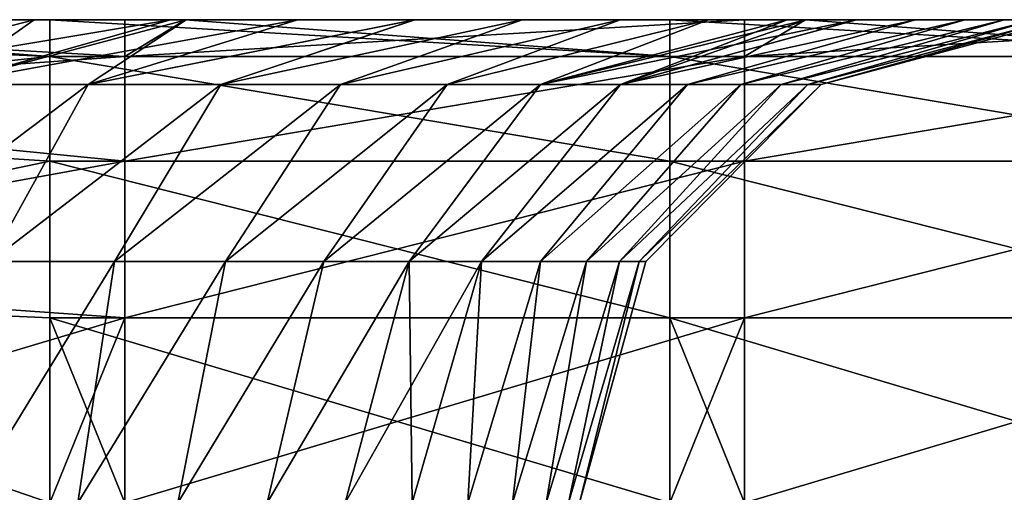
# Model space of a CAD drawing. Header units: inches. Extents: x -4.75 to 4.5, y 0 to 1.88.
# Tile 429 of 462: x 3.6037 to 3.7309, y 1.8139 to 1.875. Entities that reach past the tile are written whole.
import ezdxf

# ---------------------------------------------------------------- set-up
doc = ezdxf.new("R2010")
doc.units = ezdxf.units.IN
doc.header["$LTSCALE"] = 101.851852
doc.header["$MEASUREMENT"] = 0
for name, color, linetype in [('34', 7, 'CONTINUOUS'), ('40', 7, 'CONTINUOUS'), ('44', 7, 'CONTINUOUS'), ('86', 7, 'CONTINUOUS')]:
    doc.layers.add(name, color=color, linetype=linetype)

msp = doc.modelspace()

# ---------------------------------------------------------------- linework, layer by layer
at = {"layer": '34', "color": 13, "linetype": 'Continuous', "true_color": 0xd67263}
for points in [[(3.56655, 1.875, -1.12153), (3.60764, 1.875, -1.1875), (3.54516, 1.875, -1.1875), (3.56655, 1.875, -1.12153)], [(3.56655, 1.875, 1.12154), (3.54516, 1.875, 1.1875), (3.62516, 1.875, 1.1192), (3.56655, 1.875, 1.12154)], [(3.62516, 1.875, 1.1192), (3.54516, 1.875, 1.1875), (3.6173, 1.875, 1.1875), (3.62516, 1.875, 1.1192)], [(3.62516, 1.875, -1.1192), (3.62516, 1.875, -1.1875), (3.56655, 1.875, -1.12153), (3.62516, 1.875, -1.1192)], [(3.58669, 1.875, -1.05532), (3.62516, 1.875, -1.1192), (3.56655, 1.875, -1.12153), (3.58669, 1.875, -1.05532)], [(3.62516, 1.875, -1.1875), (3.60764, 1.875, -1.1875), (3.56655, 1.875, -1.12153), (3.62516, 1.875, -1.1875)], [(3.58669, 1.875, 1.05534), (3.56655, 1.875, 1.12154), (3.62516, 1.875, 1.1192), (3.58669, 1.875, 1.05534)], [(3.62516, 1.875, -1.05089), (3.62516, 1.875, -1.1192), (3.58669, 1.875, -1.05532), (3.62516, 1.875, -1.05089)], [(3.60559, 1.875, -0.98886), (3.62516, 1.875, -1.05089), (3.58669, 1.875, -1.05532), (3.60559, 1.875, -0.98886)], [(3.60558, 1.875, 0.98888), (3.58669, 1.875, 1.05534), (3.62516, 1.875, 1.05089), (3.60558, 1.875, 0.98888)], [(3.62516, 1.875, 1.05089), (3.58669, 1.875, 1.05534), (3.62516, 1.875, 1.1192), (3.62516, 1.875, 1.05089)], [(3.62322, 1.875, 0.92218), (3.60558, 1.875, 0.98888), (3.62516, 1.875, 0.98259), (3.62322, 1.875, 0.92218)], [(3.62516, 1.875, 0.98259), (3.60558, 1.875, 0.98888), (3.62516, 1.875, 1.05089), (3.62516, 1.875, 0.98259)], [(3.62516, 1.875, -0.98259), (3.62516, 1.875, -1.05089), (3.60559, 1.875, -0.98886), (3.62516, 1.875, -0.98259)], [(3.62323, 1.875, -0.92215), (3.62516, 1.875, -0.98259), (3.60559, 1.875, -0.98886), (3.62323, 1.875, -0.92215)], [(3.62516, 1.875, 1.1875), (3.62516, 1.875, 1.1192), (3.6173, 1.875, 1.1875), (3.62516, 1.875, 1.1875)], [(3.62522, 1.875, 0.9143), (3.62322, 1.875, 0.92218), (3.62516, 1.875, 0.98259), (3.62522, 1.875, 0.9143)], [(3.62522, 1.875, -0.91429), (3.62516, 1.875, -0.98259), (3.62323, 1.875, -0.92215), (3.62522, 1.875, -0.91429)], [(3.70524, 1.875, 1.11093), (3.70524, 1.875, 1.03437), (3.62516, 1.875, 1.05089), (3.70524, 1.875, 1.11093)], [(3.70524, 1.875, 1.11093), (3.62516, 1.875, 1.05089), (3.62516, 1.875, 1.1192), (3.70524, 1.875, 1.11093)], [(3.70524, 1.875, 1.11093), (3.62516, 1.875, 1.1192), (3.62516, 1.875, 1.1875), (3.70524, 1.875, 1.11093)], [(3.70524, 1.875, 1.11093), (3.62516, 1.875, 1.1875), (3.69738, 1.875, 1.1875), (3.70524, 1.875, 1.11093)], [(3.70524, 1.875, 1.03437), (3.70524, 1.875, 0.9578), (3.62516, 1.875, 0.98259), (3.70524, 1.875, 1.03437)], [(3.70524, 1.875, 1.03437), (3.62516, 1.875, 0.98259), (3.62516, 1.875, 1.05089), (3.70524, 1.875, 1.03437)], [(3.70524, 1.875, 0.9578), (3.62522, 1.875, 0.9143), (3.62516, 1.875, 0.98259), (3.70524, 1.875, 0.9578)], [(3.70524, 1.875, -0.9578), (3.70524, 1.875, -1.03437), (3.62516, 1.875, -0.98259), (3.70524, 1.875, -0.9578)], [(3.62522, 1.875, -0.91429), (3.70524, 1.875, -0.9578), (3.62516, 1.875, -0.98259), (3.62522, 1.875, -0.91429)], [(3.70524, 1.875, -1.03437), (3.70524, 1.875, -1.11093), (3.62516, 1.875, -1.05089), (3.70524, 1.875, -1.03437)], [(3.62516, 1.875, -0.98259), (3.70524, 1.875, -1.03437), (3.62516, 1.875, -1.05089), (3.62516, 1.875, -0.98259)], [(3.70524, 1.875, -1.11093), (3.70524, 1.875, -1.1875), (3.62516, 1.875, -1.1192), (3.70524, 1.875, -1.11093)], [(3.62516, 1.875, -1.05089), (3.70524, 1.875, -1.11093), (3.62516, 1.875, -1.1192), (3.62516, 1.875, -1.05089)], [(3.70524, 1.875, -1.1875), (3.68772, 1.875, -1.1875), (3.62516, 1.875, -1.1192), (3.70524, 1.875, -1.1875)], [(3.62516, 1.875, -1.1192), (3.68772, 1.875, -1.1875), (3.62516, 1.875, -1.1875), (3.62516, 1.875, -1.1192)], [(3.70524, 1.875, 0.9578), (3.70524, 1.875, 0.88123), (3.62522, 1.875, 0.9143), (3.70524, 1.875, 0.9578)], [(3.62522, 1.875, 0.9143), (3.70524, 1.875, 0.88123), (3.63962, 1.875, 0.85524), (3.62522, 1.875, 0.9143)], [(3.70524, 1.875, -0.88124), (3.70524, 1.875, -0.9578), (3.62522, 1.875, -0.91429), (3.70524, 1.875, -0.88124)], [(3.63963, 1.875, -0.85519), (3.70524, 1.875, -0.88124), (3.62522, 1.875, -0.91429), (3.63963, 1.875, -0.85519)], [(3.70524, 1.875, 0.88123), (3.70524, 1.875, 0.80467), (3.63962, 1.875, 0.85524), (3.70524, 1.875, 0.88123)], [(3.63962, 1.875, 0.85524), (3.70524, 1.875, 0.80467), (3.65476, 1.875, 0.78804), (3.63962, 1.875, 0.85524)], [(3.70524, 1.875, -0.80467), (3.70524, 1.875, -0.88124), (3.63963, 1.875, -0.85519), (3.70524, 1.875, -0.80467)], [(3.65477, 1.875, -0.78799), (3.70524, 1.875, -0.80467), (3.63963, 1.875, -0.85519), (3.65477, 1.875, -0.78799)], [(3.70524, 1.875, 0.80467), (3.70524, 1.875, 0.7281), (3.65476, 1.875, 0.78804), (3.70524, 1.875, 0.80467)], [(3.65476, 1.875, 0.78804), (3.70524, 1.875, 0.7281), (3.66866, 1.875, 0.7206), (3.65476, 1.875, 0.78804)], [(3.70524, 1.875, -0.7281), (3.70524, 1.875, -0.80467), (3.65477, 1.875, -0.78799), (3.70524, 1.875, -0.7281)], [(3.66867, 1.875, -0.72055), (3.70524, 1.875, -0.7281), (3.65477, 1.875, -0.78799), (3.66867, 1.875, -0.72055)], [(3.70524, 1.875, 0.7281), (3.70524, 1.875, 0.65153), (3.66866, 1.875, 0.7206), (3.70524, 1.875, 0.7281)], [(3.66866, 1.875, 0.7206), (3.70524, 1.875, 0.65153), (3.68131, 1.875, 0.65284), (3.66866, 1.875, 0.7206)], [(3.68132, 1.875, -0.65278), (3.70524, 1.875, -0.7281), (3.66867, 1.875, -0.72055), (3.68132, 1.875, -0.65278)], [(3.68131, 1.875, 0.65284), (3.70524, 1.875, 0.65153), (3.69273, 1.875, 0.58473), (3.68131, 1.875, 0.65284)], [(3.70524, 1.875, -0.65154), (3.70524, 1.875, -0.7281), (3.68132, 1.875, -0.65278), (3.70524, 1.875, -0.65154)], [(3.69274, 1.875, -0.58467), (3.70524, 1.875, -0.65154), (3.68132, 1.875, -0.65278), (3.69274, 1.875, -0.58467)], [(3.70524, 1.875, 0.65153), (3.70524, 1.875, 0.57497), (3.69273, 1.875, 0.58473), (3.70524, 1.875, 0.65153)], [(3.69273, 1.875, 0.58473), (3.70524, 1.875, 0.57497), (3.7029, 1.875, 0.51636), (3.69273, 1.875, 0.58473)], [(3.70524, 1.875, -0.57497), (3.70524, 1.875, -0.65154), (3.69274, 1.875, -0.58467), (3.70524, 1.875, -0.57497)], [(3.70291, 1.875, -0.5163), (3.70524, 1.875, -0.57497), (3.69274, 1.875, -0.58467), (3.70291, 1.875, -0.5163)], [(3.70524, 1.875, 1.1875), (3.70524, 1.875, 1.11093), (3.69738, 1.875, 1.1875), (3.70524, 1.875, 1.1875)], [(3.70524, 1.875, 0.57497), (3.70536, 1.875, 0.49842), (3.7029, 1.875, 0.51636), (3.70524, 1.875, 0.57497)], [(3.70536, 1.875, -0.49842), (3.70524, 1.875, -0.57497), (3.70291, 1.875, -0.5163), (3.70536, 1.875, -0.49842)], [(3.78532, 1.875, 1.10833), (3.78532, 1.875, 1.02917), (3.70524, 1.875, 1.03437), (3.78532, 1.875, 1.10833)], [(3.77746, 1.875, 1.1875), (3.78532, 1.875, 1.10833), (3.70524, 1.875, 1.1875), (3.77746, 1.875, 1.1875)], [(3.70524, 1.875, 1.1875), (3.78532, 1.875, 1.10833), (3.70524, 1.875, 1.11093), (3.70524, 1.875, 1.1875)], [(3.70524, 1.875, 1.11093), (3.78532, 1.875, 1.10833), (3.70524, 1.875, 1.03437), (3.70524, 1.875, 1.11093)], [(3.78532, 1.875, 1.02917), (3.78532, 1.875, 0.95), (3.70524, 1.875, 0.9578), (3.78532, 1.875, 1.02917)], [(3.70524, 1.875, 1.03437), (3.78532, 1.875, 1.02917), (3.70524, 1.875, 0.9578), (3.70524, 1.875, 1.03437)], [(3.78532, 1.875, 0.95), (3.78532, 1.875, 0.87083), (3.70524, 1.875, 0.88123), (3.78532, 1.875, 0.95)], [(3.70524, 1.875, 0.9578), (3.78532, 1.875, 0.95), (3.70524, 1.875, 0.88123), (3.70524, 1.875, 0.9578)], [(3.78532, 1.875, 0.87083), (3.78532, 1.875, 0.79167), (3.70524, 1.875, 0.80467), (3.78532, 1.875, 0.87083)], [(3.70524, 1.875, 0.88123), (3.78532, 1.875, 0.87083), (3.70524, 1.875, 0.80467), (3.70524, 1.875, 0.88123)], [(3.78532, 1.875, 0.79167), (3.78532, 1.875, 0.7125), (3.70524, 1.875, 0.7281), (3.78532, 1.875, 0.79167)], [(3.70524, 1.875, 0.80467), (3.78532, 1.875, 0.79167), (3.70524, 1.875, 0.7281), (3.70524, 1.875, 0.80467)], [(3.78532, 1.875, 0.7125), (3.78532, 1.875, 0.63333), (3.70524, 1.875, 0.65153), (3.78532, 1.875, 0.7125)], [(3.70524, 1.875, 0.7281), (3.78532, 1.875, 0.7125), (3.70524, 1.875, 0.65153), (3.70524, 1.875, 0.7281)], [(3.78532, 1.875, 0.63333), (3.78532, 1.875, 0.55417), (3.70524, 1.875, 0.57497), (3.78532, 1.875, 0.63333)], [(3.70524, 1.875, 0.65153), (3.78532, 1.875, 0.63333), (3.70524, 1.875, 0.57497), (3.70524, 1.875, 0.65153)], [(3.70524, 1.875, 0.57497), (3.78532, 1.875, 0.55417), (3.70536, 1.875, 0.49842), (3.70524, 1.875, 0.57497)], [(3.78532, 1.875, -0.55417), (3.78532, 1.875, -0.63333), (3.70524, 1.875, -0.57497), (3.78532, 1.875, -0.55417)], [(3.70536, 1.875, -0.49842), (3.78532, 1.875, -0.55417), (3.70524, 1.875, -0.57497), (3.70536, 1.875, -0.49842)], [(3.78532, 1.875, -0.63333), (3.78532, 1.875, -0.7125), (3.70524, 1.875, -0.65154), (3.78532, 1.875, -0.63333)], [(3.70524, 1.875, -0.57497), (3.78532, 1.875, -0.63333), (3.70524, 1.875, -0.65154), (3.70524, 1.875, -0.57497)], [(3.78532, 1.875, -0.7125), (3.78532, 1.875, -0.79167), (3.70524, 1.875, -0.7281), (3.78532, 1.875, -0.7125)], [(3.70524, 1.875, -0.65154), (3.78532, 1.875, -0.7125), (3.70524, 1.875, -0.7281), (3.70524, 1.875, -0.65154)], [(3.78532, 1.875, -0.79167), (3.78532, 1.875, -0.87083), (3.70524, 1.875, -0.80467), (3.78532, 1.875, -0.79167)], [(3.70524, 1.875, -0.7281), (3.78532, 1.875, -0.79167), (3.70524, 1.875, -0.80467), (3.70524, 1.875, -0.7281)], [(3.78532, 1.875, -0.87083), (3.78532, 1.875, -0.95), (3.70524, 1.875, -0.88124), (3.78532, 1.875, -0.87083)], [(3.70524, 1.875, -0.80467), (3.78532, 1.875, -0.87083), (3.70524, 1.875, -0.88124), (3.70524, 1.875, -0.80467)], [(3.78532, 1.875, -0.95), (3.78532, 1.875, -1.02917), (3.70524, 1.875, -0.9578), (3.78532, 1.875, -0.95)], [(3.70524, 1.875, -0.88124), (3.78532, 1.875, -0.95), (3.70524, 1.875, -0.9578), (3.70524, 1.875, -0.88124)], [(3.78532, 1.875, -1.02917), (3.78532, 1.875, -1.10833), (3.70524, 1.875, -1.03437), (3.78532, 1.875, -1.02917)], [(3.70524, 1.875, -0.9578), (3.78532, 1.875, -1.02917), (3.70524, 1.875, -1.03437), (3.70524, 1.875, -0.9578)], [(3.78532, 1.875, -1.10833), (3.78532, 1.875, -1.1875), (3.70524, 1.875, -1.11093), (3.78532, 1.875, -1.10833)], [(3.70524, 1.875, -1.03437), (3.78532, 1.875, -1.10833), (3.70524, 1.875, -1.11093), (3.70524, 1.875, -1.03437)], [(3.78532, 1.875, -1.1875), (3.7678, 1.875, -1.1875), (3.70524, 1.875, -1.11093), (3.78532, 1.875, -1.1875)], [(3.70524, 1.875, -1.11093), (3.7678, 1.875, -1.1875), (3.70524, 1.875, -1.1875), (3.70524, 1.875, -1.11093)], [(3.78532, 1.875, 0.55417), (3.78532, 1.875, 0.475), (3.70536, 1.875, 0.49842), (3.78532, 1.875, 0.55417)], [(3.70536, 1.875, 0.49842), (3.78532, 1.875, 0.475), (3.71182, 1.875, 0.44778), (3.70536, 1.875, 0.49842)], [(3.78532, 1.875, -0.475), (3.78532, 1.875, -0.55417), (3.70536, 1.875, -0.49842), (3.78532, 1.875, -0.475)], [(3.71183, 1.875, -0.44772), (3.78532, 1.875, -0.475), (3.70536, 1.875, -0.49842), (3.71183, 1.875, -0.44772)], [(3.78532, 1.875, 0.475), (3.78532, 1.875, 0.39583), (3.71182, 1.875, 0.44778), (3.78532, 1.875, 0.475)], [(3.71182, 1.875, 0.44778), (3.78532, 1.875, 0.39583), (3.71947, 1.875, 0.37908), (3.71182, 1.875, 0.44778)], [(3.78532, 1.875, -0.39583), (3.78532, 1.875, -0.475), (3.71183, 1.875, -0.44772), (3.78532, 1.875, -0.39583)], [(3.71948, 1.875, -0.37902), (3.78532, 1.875, -0.39583), (3.71183, 1.875, -0.44772), (3.71948, 1.875, -0.37902)], [(3.78532, 1.875, 0.39583), (3.78532, 1.875, 0.31667), (3.71947, 1.875, 0.37908), (3.78532, 1.875, 0.39583)], [(3.71947, 1.875, 0.37908), (3.78532, 1.875, 0.31667), (3.72585, 1.875, 0.31032), (3.71947, 1.875, 0.37908)], [(3.78532, 1.875, -0.31667), (3.78532, 1.875, -0.39583), (3.71948, 1.875, -0.37902), (3.78532, 1.875, -0.31667)], [(3.72586, 1.875, -0.31025), (3.78532, 1.875, -0.31667), (3.71948, 1.875, -0.37902), (3.72586, 1.875, -0.31025)], [(3.78532, 1.875, 0.31667), (3.78532, 1.875, 0.2375), (3.72585, 1.875, 0.31032), (3.78532, 1.875, 0.31667)], [(3.72585, 1.875, 0.31032), (3.78532, 1.875, 0.2375), (3.73095, 1.875, 0.24157), (3.72585, 1.875, 0.31032)], [(3.73095, 1.875, -0.2415), (3.78532, 1.875, -0.31667), (3.72586, 1.875, -0.31025), (3.73095, 1.875, -0.2415)], [(3.73095, 1.875, 0.24157), (3.78532, 1.875, 0.2375), (3.73476, 1.875, 0.17273), (3.73095, 1.875, 0.24157)]]:
    msp.add_3dface(points, dxfattribs=at)
at = {"layer": '40', "color": 13, "linetype": 'Continuous', "true_color": 0xd67263}
for points in [[(3.53722, 1.8646, 1.22203), (3.6173, 1.87024, 1.21142), (3.53736, 1.87475, 1.19309), (3.53722, 1.8646, 1.22203)], [(3.6173, 1.875, 1.1875), (3.54516, 1.875, 1.1875), (3.53736, 1.87475, 1.19309), (3.6173, 1.875, 1.1875)], [(3.6173, 1.87024, 1.21142), (3.6173, 1.875, 1.1875), (3.53736, 1.87475, 1.19309), (3.6173, 1.87024, 1.21142)], [(3.62516, 1.875, 1.1875), (3.6173, 1.875, 1.1875), (3.6173, 1.87024, 1.21142), (3.62516, 1.875, 1.1875)], [(3.69738, 1.875, 1.1875), (3.62516, 1.875, 1.1875), (3.6173, 1.87024, 1.21142), (3.69738, 1.875, 1.1875)], [(3.69738, 1.875, 1.1875), (3.6173, 1.87024, 1.21142), (3.69738, 1.87024, 1.21142), (3.69738, 1.875, 1.1875)], [(3.77746, 1.875, 1.1875), (3.70524, 1.875, 1.1875), (3.69738, 1.87024, 1.21142), (3.77746, 1.875, 1.1875)], [(3.77746, 1.875, 1.1875), (3.69738, 1.87024, 1.21142), (3.77746, 1.87024, 1.21142), (3.77746, 1.875, 1.1875)], [(3.70524, 1.875, 1.1875), (3.69738, 1.875, 1.1875), (3.69738, 1.87024, 1.21142), (3.70524, 1.875, 1.1875)], [(3.6173, 1.85669, 1.23169), (3.6173, 1.87024, 1.21142), (3.53722, 1.8646, 1.22203), (3.6173, 1.85669, 1.23169)], [(3.6173, 1.87024, 1.21142), (3.6173, 1.85669, 1.23169), (3.69738, 1.87024, 1.21142), (3.6173, 1.87024, 1.21142)], [(3.69738, 1.87024, 1.21142), (3.6173, 1.85669, 1.23169), (3.69738, 1.85669, 1.23169), (3.69738, 1.87024, 1.21142)], [(3.69738, 1.87024, 1.21142), (3.69738, 1.85669, 1.23169), (3.77746, 1.87024, 1.21142), (3.69738, 1.87024, 1.21142)], [(3.77746, 1.87024, 1.21142), (3.69738, 1.85669, 1.23169), (3.77746, 1.85669, 1.23169), (3.77746, 1.87024, 1.21142)], [(3.53722, 1.84207, 1.24256), (3.6173, 1.85669, 1.23169), (3.53722, 1.8646, 1.22203), (3.53722, 1.84207, 1.24256)], [(3.6173, 1.83642, 1.24524), (3.6173, 1.85669, 1.23169), (3.53722, 1.84207, 1.24256), (3.6173, 1.83642, 1.24524)], [(3.6173, 1.85669, 1.23169), (3.6173, 1.83642, 1.24524), (3.69738, 1.85669, 1.23169), (3.6173, 1.85669, 1.23169)], [(3.69738, 1.85669, 1.23169), (3.6173, 1.83642, 1.24524), (3.69738, 1.83642, 1.24524), (3.69738, 1.85669, 1.23169)], [(3.69738, 1.85669, 1.23169), (3.69738, 1.83642, 1.24524), (3.77746, 1.85669, 1.23169), (3.69738, 1.85669, 1.23169)], [(3.77746, 1.85669, 1.23169), (3.69738, 1.83642, 1.24524), (3.77746, 1.83642, 1.24524), (3.77746, 1.85669, 1.23169)], [(3.53722, 1.8125, 1.25), (3.6173, 1.83642, 1.24524), (3.53722, 1.84207, 1.24256), (3.53722, 1.8125, 1.25)], [(3.53722, 1.8125, 1.25), (3.60764, 1.8125, 1.25), (3.6173, 1.83642, 1.24524), (3.53722, 1.8125, 1.25)], [(3.60764, 1.8125, 1.25), (3.6173, 1.8125, 1.25), (3.6173, 1.83642, 1.24524), (3.60764, 1.8125, 1.25)], [(3.6173, 1.8125, 1.25), (3.68772, 1.8125, 1.25), (3.69738, 1.83642, 1.24524), (3.6173, 1.8125, 1.25)], [(3.6173, 1.83642, 1.24524), (3.6173, 1.8125, 1.25), (3.69738, 1.83642, 1.24524), (3.6173, 1.83642, 1.24524)], [(3.68772, 1.8125, 1.25), (3.69738, 1.8125, 1.25), (3.69738, 1.83642, 1.24524), (3.68772, 1.8125, 1.25)], [(3.69738, 1.8125, 1.25), (3.7678, 1.8125, 1.25), (3.77746, 1.83642, 1.24524), (3.69738, 1.8125, 1.25)], [(3.69738, 1.83642, 1.24524), (3.69738, 1.8125, 1.25), (3.77746, 1.83642, 1.24524), (3.69738, 1.83642, 1.24524)]]:
    msp.add_3dface(points, dxfattribs=at)
at = {"layer": '44', "color": 13, "linetype": 'Continuous', "true_color": 0xd67263}
for points in [[(3.54516, 1.875, -1.1875), (3.60764, 1.87024, -1.21142), (3.52769, 1.87373, -1.20004), (3.54516, 1.875, -1.1875)], [(3.54516, 1.875, -1.1875), (3.60764, 1.875, -1.1875), (3.60764, 1.87024, -1.21142), (3.54516, 1.875, -1.1875)], [(3.60764, 1.875, -1.1875), (3.62516, 1.875, -1.1875), (3.68772, 1.87024, -1.21142), (3.60764, 1.875, -1.1875)], [(3.60764, 1.875, -1.1875), (3.68772, 1.87024, -1.21142), (3.60764, 1.87024, -1.21142), (3.60764, 1.875, -1.1875)], [(3.62516, 1.875, -1.1875), (3.68772, 1.875, -1.1875), (3.68772, 1.87024, -1.21142), (3.62516, 1.875, -1.1875)], [(3.68772, 1.875, -1.1875), (3.70524, 1.875, -1.1875), (3.7678, 1.87024, -1.21142), (3.68772, 1.875, -1.1875)], [(3.68772, 1.875, -1.1875), (3.7678, 1.87024, -1.21142), (3.68772, 1.87024, -1.21142), (3.68772, 1.875, -1.1875)], [(3.70524, 1.875, -1.1875), (3.7678, 1.875, -1.1875), (3.7678, 1.87024, -1.21142), (3.70524, 1.875, -1.1875)], [(3.52769, 1.87373, -1.20004), (3.60764, 1.87024, -1.21142), (3.52756, 1.86186, -1.22584), (3.52769, 1.87373, -1.20004)], [(3.60764, 1.87024, -1.21142), (3.60764, 1.85669, -1.23169), (3.52756, 1.86186, -1.22584), (3.60764, 1.87024, -1.21142)], [(3.68772, 1.87024, -1.21142), (3.68772, 1.85669, -1.23169), (3.60764, 1.87024, -1.21142), (3.68772, 1.87024, -1.21142)], [(3.60764, 1.87024, -1.21142), (3.68772, 1.85669, -1.23169), (3.60764, 1.85669, -1.23169), (3.60764, 1.87024, -1.21142)], [(3.7678, 1.87024, -1.21142), (3.7678, 1.85669, -1.23169), (3.68772, 1.87024, -1.21142), (3.7678, 1.87024, -1.21142)], [(3.68772, 1.87024, -1.21142), (3.7678, 1.85669, -1.23169), (3.68772, 1.85669, -1.23169), (3.68772, 1.87024, -1.21142)], [(3.52756, 1.86186, -1.22584), (3.60764, 1.85669, -1.23169), (3.52756, 1.83998, -1.24364), (3.52756, 1.86186, -1.22584)], [(3.60764, 1.85669, -1.23169), (3.60764, 1.83642, -1.24524), (3.52756, 1.83998, -1.24364), (3.60764, 1.85669, -1.23169)], [(3.68772, 1.85669, -1.23169), (3.68772, 1.83642, -1.24524), (3.60764, 1.85669, -1.23169), (3.68772, 1.85669, -1.23169)], [(3.60764, 1.85669, -1.23169), (3.68772, 1.83642, -1.24524), (3.60764, 1.83642, -1.24524), (3.60764, 1.85669, -1.23169)], [(3.7678, 1.85669, -1.23169), (3.7678, 1.83642, -1.24524), (3.68772, 1.85669, -1.23169), (3.7678, 1.85669, -1.23169)], [(3.68772, 1.85669, -1.23169), (3.7678, 1.83642, -1.24524), (3.68772, 1.83642, -1.24524), (3.68772, 1.85669, -1.23169)], [(3.60764, 1.8125, -1.25), (3.53722, 1.8125, -1.25), (3.52756, 1.83998, -1.24364), (3.60764, 1.8125, -1.25)], [(3.60764, 1.83642, -1.24524), (3.60764, 1.8125, -1.25), (3.52756, 1.83998, -1.24364), (3.60764, 1.83642, -1.24524)], [(3.6173, 1.8125, -1.25), (3.60764, 1.8125, -1.25), (3.60764, 1.83642, -1.24524), (3.6173, 1.8125, -1.25)], [(3.68772, 1.8125, -1.25), (3.6173, 1.8125, -1.25), (3.60764, 1.83642, -1.24524), (3.68772, 1.8125, -1.25)], [(3.68772, 1.83642, -1.24524), (3.68772, 1.8125, -1.25), (3.60764, 1.83642, -1.24524), (3.68772, 1.83642, -1.24524)], [(3.69738, 1.8125, -1.25), (3.68772, 1.8125, -1.25), (3.68772, 1.83642, -1.24524), (3.69738, 1.8125, -1.25)], [(3.7678, 1.8125, -1.25), (3.69738, 1.8125, -1.25), (3.68772, 1.83642, -1.24524), (3.7678, 1.8125, -1.25)], [(3.7678, 1.83642, -1.24524), (3.7678, 1.8125, -1.25), (3.68772, 1.83642, -1.24524), (3.7678, 1.83642, -1.24524)]]:
    msp.add_3dface(points, dxfattribs=at)
at = {"layer": '86', "color": 13, "linetype": 'Continuous', "true_color": 0xd67263}
for points in [[(3.60559, 1.875, -0.98886), (3.58669, 1.875, -1.05532), (3.57318, 1.86663, -0.98894), (3.60559, 1.875, -0.98886)], [(3.59371, 1.86663, -0.91153), (3.60559, 1.875, -0.98886), (3.57318, 1.86663, -0.98894), (3.59371, 1.86663, -0.91153)], [(3.58669, 1.875, 1.05534), (3.60558, 1.875, 0.98888), (3.57318, 1.86663, 0.98894), (3.58669, 1.875, 1.05534)], [(3.60558, 1.875, 0.98888), (3.62322, 1.875, 0.92218), (3.57318, 1.86663, 0.98894), (3.60558, 1.875, 0.98888)], [(3.57318, 1.86663, 0.98894), (3.62322, 1.875, 0.92218), (3.59371, 1.86663, 0.91153), (3.57318, 1.86663, 0.98894)], [(3.62522, 1.875, -0.91429), (3.62323, 1.875, -0.92215), (3.59371, 1.86663, -0.91153), (3.62522, 1.875, -0.91429)], [(3.61256, 1.86663, -0.8337), (3.62522, 1.875, -0.91429), (3.59371, 1.86663, -0.91153), (3.61256, 1.86663, -0.8337)], [(3.62323, 1.875, -0.92215), (3.60559, 1.875, -0.98886), (3.59371, 1.86663, -0.91153), (3.62323, 1.875, -0.92215)], [(3.62322, 1.875, 0.92218), (3.62522, 1.875, 0.9143), (3.59371, 1.86663, 0.91153), (3.62322, 1.875, 0.92218)], [(3.62522, 1.875, 0.9143), (3.63962, 1.875, 0.85524), (3.59371, 1.86663, 0.91153), (3.62522, 1.875, 0.9143)], [(3.59371, 1.86663, 0.91153), (3.63962, 1.875, 0.85524), (3.61256, 1.86663, 0.8337), (3.59371, 1.86663, 0.91153)], [(3.65477, 1.875, -0.78799), (3.63963, 1.875, -0.85519), (3.61256, 1.86663, -0.8337), (3.65477, 1.875, -0.78799)], [(3.62972, 1.86663, -0.75548), (3.65477, 1.875, -0.78799), (3.61256, 1.86663, -0.8337), (3.62972, 1.86663, -0.75548)], [(3.63963, 1.875, -0.85519), (3.62522, 1.875, -0.91429), (3.61256, 1.86663, -0.8337), (3.63963, 1.875, -0.85519)], [(3.63962, 1.875, 0.85524), (3.65476, 1.875, 0.78804), (3.61256, 1.86663, 0.8337), (3.63962, 1.875, 0.85524)], [(3.61256, 1.86663, 0.8337), (3.65476, 1.875, 0.78804), (3.62972, 1.86663, 0.75548), (3.61256, 1.86663, 0.8337)], [(3.66867, 1.875, -0.72055), (3.65477, 1.875, -0.78799), (3.62972, 1.86663, -0.75548), (3.66867, 1.875, -0.72055)], [(3.64519, 1.86663, -0.6769), (3.66867, 1.875, -0.72055), (3.62972, 1.86663, -0.75548), (3.64519, 1.86663, -0.6769)], [(3.65476, 1.875, 0.78804), (3.66866, 1.875, 0.7206), (3.62972, 1.86663, 0.75548), (3.65476, 1.875, 0.78804)], [(3.62972, 1.86663, 0.75548), (3.66866, 1.875, 0.7206), (3.64519, 1.86663, 0.6769), (3.62972, 1.86663, 0.75548)], [(3.68132, 1.875, -0.65278), (3.66867, 1.875, -0.72055), (3.64519, 1.86663, -0.6769), (3.68132, 1.875, -0.65278)], [(3.65896, 1.86663, -0.59801), (3.68132, 1.875, -0.65278), (3.64519, 1.86663, -0.6769), (3.65896, 1.86663, -0.59801)], [(3.66866, 1.875, 0.7206), (3.68131, 1.875, 0.65284), (3.64519, 1.86663, 0.6769), (3.66866, 1.875, 0.7206)], [(3.64519, 1.86663, 0.6769), (3.68131, 1.875, 0.65284), (3.65896, 1.86663, 0.59801), (3.64519, 1.86663, 0.6769)], [(3.69274, 1.875, -0.58467), (3.68132, 1.875, -0.65278), (3.65896, 1.86663, -0.59801), (3.69274, 1.875, -0.58467)], [(3.67102, 1.86663, -0.51884), (3.69274, 1.875, -0.58467), (3.65896, 1.86663, -0.59801), (3.67102, 1.86663, -0.51884)], [(3.68131, 1.875, 0.65284), (3.69273, 1.875, 0.58473), (3.65896, 1.86663, 0.59801), (3.68131, 1.875, 0.65284)], [(3.65896, 1.86663, 0.59801), (3.69273, 1.875, 0.58473), (3.67102, 1.86663, 0.51884), (3.65896, 1.86663, 0.59801)], [(3.70536, 1.875, 0.49842), (3.71182, 1.875, 0.44778), (3.67102, 1.86663, 0.51884), (3.70536, 1.875, 0.49842)], [(3.7029, 1.875, 0.51636), (3.70536, 1.875, 0.49842), (3.67102, 1.86663, 0.51884), (3.7029, 1.875, 0.51636)], [(3.67102, 1.86663, 0.51884), (3.71182, 1.875, 0.44778), (3.68137, 1.86663, 0.43943), (3.67102, 1.86663, 0.51884)], [(3.70291, 1.875, -0.5163), (3.69274, 1.875, -0.58467), (3.67102, 1.86663, -0.51884), (3.70291, 1.875, -0.5163)], [(3.68137, 1.86663, -0.43943), (3.70291, 1.875, -0.5163), (3.67102, 1.86663, -0.51884), (3.68137, 1.86663, -0.43943)], [(3.69273, 1.875, 0.58473), (3.7029, 1.875, 0.51636), (3.67102, 1.86663, 0.51884), (3.69273, 1.875, 0.58473)], [(3.71182, 1.875, 0.44778), (3.71947, 1.875, 0.37908), (3.68137, 1.86663, 0.43943), (3.71182, 1.875, 0.44778)], [(3.68137, 1.86663, 0.43943), (3.71947, 1.875, 0.37908), (3.69001, 1.86663, 0.35981), (3.68137, 1.86663, 0.43943)], [(3.71948, 1.875, -0.37902), (3.71183, 1.875, -0.44772), (3.68137, 1.86663, -0.43943), (3.71948, 1.875, -0.37902)], [(3.69001, 1.86663, -0.35981), (3.71948, 1.875, -0.37902), (3.68137, 1.86663, -0.43943), (3.69001, 1.86663, -0.35981)], [(3.71183, 1.875, -0.44772), (3.70536, 1.875, -0.49842), (3.68137, 1.86663, -0.43943), (3.71183, 1.875, -0.44772)], [(3.70536, 1.875, -0.49842), (3.70291, 1.875, -0.5163), (3.68137, 1.86663, -0.43943), (3.70536, 1.875, -0.49842)], [(3.71947, 1.875, 0.37908), (3.72585, 1.875, 0.31032), (3.69001, 1.86663, 0.35981), (3.71947, 1.875, 0.37908)], [(3.69001, 1.86663, 0.35981), (3.72585, 1.875, 0.31032), (3.69692, 1.86663, 0.28003), (3.69001, 1.86663, 0.35981)], [(3.72586, 1.875, -0.31025), (3.71948, 1.875, -0.37902), (3.69001, 1.86663, -0.35981), (3.72586, 1.875, -0.31025)], [(3.69692, 1.86663, -0.28003), (3.72586, 1.875, -0.31025), (3.69001, 1.86663, -0.35981), (3.69692, 1.86663, -0.28003)], [(3.72585, 1.875, 0.31032), (3.73095, 1.875, 0.24157), (3.69692, 1.86663, 0.28003), (3.72585, 1.875, 0.31032)], [(3.69692, 1.86663, 0.28003), (3.73095, 1.875, 0.24157), (3.7021, 1.86663, 0.20011), (3.69692, 1.86663, 0.28003)], [(3.73095, 1.875, -0.2415), (3.72586, 1.875, -0.31025), (3.69692, 1.86663, -0.28003), (3.73095, 1.875, -0.2415)], [(3.7021, 1.86663, -0.20011), (3.73095, 1.875, -0.2415), (3.69692, 1.86663, -0.28003), (3.7021, 1.86663, -0.20011)], [(3.73095, 1.875, 0.24157), (3.73476, 1.875, 0.17273), (3.7021, 1.86663, 0.20011), (3.73095, 1.875, 0.24157)], [(3.7021, 1.86663, 0.20011), (3.73476, 1.875, 0.17273), (3.70556, 1.86663, 0.12011), (3.7021, 1.86663, 0.20011)], [(3.73476, 1.875, -0.17267), (3.73095, 1.875, -0.2415), (3.7021, 1.86663, -0.20011), (3.73476, 1.875, -0.17267)], [(3.70556, 1.86663, -0.12011), (3.73476, 1.875, -0.17267), (3.7021, 1.86663, -0.20011), (3.70556, 1.86663, -0.12011)], [(3.73476, 1.875, 0.17273), (3.7373, 1.875, 0.10372), (3.70556, 1.86663, 0.12011), (3.73476, 1.875, 0.17273)], [(3.70556, 1.86663, 0.12011), (3.7373, 1.875, 0.10372), (3.70729, 1.86663, 0.04004), (3.70556, 1.86663, 0.12011)], [(3.7373, 1.875, -0.10366), (3.73476, 1.875, -0.17267), (3.70556, 1.86663, -0.12011), (3.7373, 1.875, -0.10366)], [(3.70729, 1.86663, -0.04004), (3.7373, 1.875, -0.10366), (3.70556, 1.86663, -0.12011), (3.70729, 1.86663, -0.04004)], [(3.7373, 1.875, 0.10372), (3.73857, 1.875, 0.03461), (3.70729, 1.86663, 0.04004), (3.7373, 1.875, 0.10372)], [(3.73857, 1.875, 0.03461), (3.73857, 1.875, -0.03454), (3.70729, 1.86663, 0.04004), (3.73857, 1.875, 0.03461)], [(3.73857, 1.875, -0.03454), (3.7373, 1.875, -0.10366), (3.70729, 1.86663, -0.04004), (3.73857, 1.875, -0.03454)], [(3.70729, 1.86663, 0.04004), (3.73857, 1.875, -0.03454), (3.70729, 1.86663, -0.04004), (3.70729, 1.86663, 0.04004)], [(3.59371, 1.86663, 0.91153), (3.61256, 1.86663, 0.8337), (3.58223, 1.84372, 0.86256), (3.59371, 1.86663, 0.91153)], [(3.61256, 1.86663, 0.8337), (3.59993, 1.84372, 0.78541), (3.58223, 1.84372, 0.86256), (3.61256, 1.86663, 0.8337)], [(3.61256, 1.86663, -0.8337), (3.59371, 1.86663, -0.91153), (3.58223, 1.84372, -0.86256), (3.61256, 1.86663, -0.8337)], [(3.61256, 1.86663, -0.8337), (3.58223, 1.84372, -0.86256), (3.59993, 1.84372, -0.78541), (3.61256, 1.86663, -0.8337)], [(3.61256, 1.86663, 0.8337), (3.62972, 1.86663, 0.75548), (3.59993, 1.84372, 0.78541), (3.61256, 1.86663, 0.8337)], [(3.62972, 1.86663, 0.75548), (3.61597, 1.84372, 0.70791), (3.59993, 1.84372, 0.78541), (3.62972, 1.86663, 0.75548)], [(3.62972, 1.86663, -0.75548), (3.61256, 1.86663, -0.8337), (3.59993, 1.84372, -0.78541), (3.62972, 1.86663, -0.75548)], [(3.62972, 1.86663, -0.75548), (3.59993, 1.84372, -0.78541), (3.61597, 1.84372, -0.70791), (3.62972, 1.86663, -0.75548)], [(3.62972, 1.86663, 0.75548), (3.64519, 1.86663, 0.6769), (3.61597, 1.84372, 0.70791), (3.62972, 1.86663, 0.75548)], [(3.64519, 1.86663, 0.6769), (3.63034, 1.84372, 0.63008), (3.61597, 1.84372, 0.70791), (3.64519, 1.86663, 0.6769)], [(3.64519, 1.86663, -0.6769), (3.62972, 1.86663, -0.75548), (3.61597, 1.84372, -0.70791), (3.64519, 1.86663, -0.6769)], [(3.64519, 1.86663, -0.6769), (3.61597, 1.84372, -0.70791), (3.63034, 1.84372, -0.63008), (3.64519, 1.86663, -0.6769)], [(3.64519, 1.86663, 0.6769), (3.65896, 1.86663, 0.59801), (3.63034, 1.84372, 0.63008), (3.64519, 1.86663, 0.6769)], [(3.65896, 1.86663, 0.59801), (3.64304, 1.84372, 0.55196), (3.63034, 1.84372, 0.63008), (3.65896, 1.86663, 0.59801)], [(3.65896, 1.86663, -0.59801), (3.64519, 1.86663, -0.6769), (3.63034, 1.84372, -0.63008), (3.65896, 1.86663, -0.59801)], [(3.65896, 1.86663, -0.59801), (3.63034, 1.84372, -0.63008), (3.64304, 1.84372, -0.55196), (3.65896, 1.86663, -0.59801)], [(3.65896, 1.86663, 0.59801), (3.67102, 1.86663, 0.51884), (3.64304, 1.84372, 0.55196), (3.65896, 1.86663, 0.59801)], [(3.67102, 1.86663, 0.51884), (3.65405, 1.84372, 0.47358), (3.64304, 1.84372, 0.55196), (3.67102, 1.86663, 0.51884)], [(3.67102, 1.86663, -0.51884), (3.65896, 1.86663, -0.59801), (3.64304, 1.84372, -0.55196), (3.67102, 1.86663, -0.51884)], [(3.67102, 1.86663, -0.51884), (3.64304, 1.84372, -0.55196), (3.65405, 1.84372, -0.47358), (3.67102, 1.86663, -0.51884)], [(3.67102, 1.86663, 0.51884), (3.68137, 1.86663, 0.43943), (3.65405, 1.84372, 0.47358), (3.67102, 1.86663, 0.51884)], [(3.68137, 1.86663, 0.43943), (3.66338, 1.84372, 0.39498), (3.65405, 1.84372, 0.47358), (3.68137, 1.86663, 0.43943)], [(3.68137, 1.86663, -0.43943), (3.67102, 1.86663, -0.51884), (3.65405, 1.84372, -0.47358), (3.68137, 1.86663, -0.43943)], [(3.68137, 1.86663, -0.43943), (3.65405, 1.84372, -0.47358), (3.66338, 1.84372, -0.39498), (3.68137, 1.86663, -0.43943)], [(3.68137, 1.86663, 0.43943), (3.69001, 1.86663, 0.35981), (3.66338, 1.84372, 0.39498), (3.68137, 1.86663, 0.43943)], [(3.69001, 1.86663, 0.35981), (3.67102, 1.84372, 0.31621), (3.66338, 1.84372, 0.39498), (3.69001, 1.86663, 0.35981)], [(3.69001, 1.86663, -0.35981), (3.68137, 1.86663, -0.43943), (3.66338, 1.84372, -0.39498), (3.69001, 1.86663, -0.35981)], [(3.69001, 1.86663, -0.35981), (3.66338, 1.84372, -0.39498), (3.67102, 1.84372, -0.31621), (3.69001, 1.86663, -0.35981)], [(3.69001, 1.86663, 0.35981), (3.69692, 1.86663, 0.28003), (3.67102, 1.84372, 0.31621), (3.69001, 1.86663, 0.35981)], [(3.69692, 1.86663, 0.28003), (3.67697, 1.84372, 0.23728), (3.67102, 1.84372, 0.31621), (3.69692, 1.86663, 0.28003)], [(3.69692, 1.86663, -0.28003), (3.69001, 1.86663, -0.35981), (3.67102, 1.84372, -0.31621), (3.69692, 1.86663, -0.28003)], [(3.69692, 1.86663, -0.28003), (3.67102, 1.84372, -0.31621), (3.67697, 1.84372, -0.23728), (3.69692, 1.86663, -0.28003)], [(3.69692, 1.86663, 0.28003), (3.7021, 1.86663, 0.20011), (3.67697, 1.84372, 0.23728), (3.69692, 1.86663, 0.28003)], [(3.7021, 1.86663, 0.20011), (3.68121, 1.84372, 0.15825), (3.67697, 1.84372, 0.23728), (3.7021, 1.86663, 0.20011)], [(3.7021, 1.86663, -0.20011), (3.69692, 1.86663, -0.28003), (3.67697, 1.84372, -0.23728), (3.7021, 1.86663, -0.20011)], [(3.7021, 1.86663, -0.20011), (3.67697, 1.84372, -0.23728), (3.68121, 1.84372, -0.15825), (3.7021, 1.86663, -0.20011)], [(3.7021, 1.86663, 0.20011), (3.70556, 1.86663, 0.12011), (3.68121, 1.84372, 0.15825), (3.7021, 1.86663, 0.20011)], [(3.70556, 1.86663, 0.12011), (3.68376, 1.84372, 0.07914), (3.68121, 1.84372, 0.15825), (3.70556, 1.86663, 0.12011)], [(3.70556, 1.86663, -0.12011), (3.7021, 1.86663, -0.20011), (3.68121, 1.84372, -0.15825), (3.70556, 1.86663, -0.12011)], [(3.70556, 1.86663, -0.12011), (3.68121, 1.84372, -0.15825), (3.68376, 1.84372, -0.07914), (3.70556, 1.86663, -0.12011)], [(3.70556, 1.86663, 0.12011), (3.70729, 1.86663, 0.04004), (3.68376, 1.84372, 0.07914), (3.70556, 1.86663, 0.12011)], [(3.70729, 1.86663, 0.04004), (3.68461, 1.84372), (3.68376, 1.84372, 0.07914), (3.70729, 1.86663, 0.04004)], [(3.70729, 1.86663, -0.04004), (3.70556, 1.86663, -0.12011), (3.68376, 1.84372, -0.07914), (3.70729, 1.86663, -0.04004)], [(3.70729, 1.86663, -0.04004), (3.68376, 1.84372, -0.07914), (3.68461, 1.84372), (3.70729, 1.86663, -0.04004)], [(3.70729, 1.86663, 0.04004), (3.70729, 1.86663, -0.04004), (3.68461, 1.84372), (3.70729, 1.86663, 0.04004)], [(3.5969, 1.8125, -0.75974), (3.61125, 1.8125, -0.68829), (3.61597, 1.84372, -0.70791), (3.5969, 1.8125, -0.75974)], [(3.59993, 1.84372, -0.78541), (3.5969, 1.8125, -0.75974), (3.61597, 1.84372, -0.70791), (3.59993, 1.84372, -0.78541)], [(3.61125, 1.8125, 0.68829), (3.5969, 1.8125, 0.75975), (3.61597, 1.84372, 0.70791), (3.61125, 1.8125, 0.68829)], [(3.61597, 1.84372, 0.70791), (3.5969, 1.8125, 0.75975), (3.59993, 1.84372, 0.78541), (3.61597, 1.84372, 0.70791)], [(3.61125, 1.8125, -0.68829), (3.62418, 1.8125, -0.61657), (3.63034, 1.84372, -0.63008), (3.61125, 1.8125, -0.68829)], [(3.61597, 1.84372, -0.70791), (3.61125, 1.8125, -0.68829), (3.63034, 1.84372, -0.63008), (3.61597, 1.84372, -0.70791)], [(3.62418, 1.8125, 0.61657), (3.61125, 1.8125, 0.68829), (3.63034, 1.84372, 0.63008), (3.62418, 1.8125, 0.61657)], [(3.63034, 1.84372, 0.63008), (3.61125, 1.8125, 0.68829), (3.61597, 1.84372, 0.70791), (3.63034, 1.84372, 0.63008)], [(3.62418, 1.8125, -0.61657), (3.63569, 1.8125, -0.5446), (3.64304, 1.84372, -0.55196), (3.62418, 1.8125, -0.61657)], [(3.63034, 1.84372, -0.63008), (3.62418, 1.8125, -0.61657), (3.64304, 1.84372, -0.55196), (3.63034, 1.84372, -0.63008)], [(3.63569, 1.8125, 0.5446), (3.62418, 1.8125, 0.61657), (3.64304, 1.84372, 0.55196), (3.63569, 1.8125, 0.5446)], [(3.64304, 1.84372, 0.55196), (3.62418, 1.8125, 0.61657), (3.63034, 1.84372, 0.63008), (3.64304, 1.84372, 0.55196)], [(3.63569, 1.8125, -0.5446), (3.64578, 1.8125, -0.47242), (3.65405, 1.84372, -0.47358), (3.63569, 1.8125, -0.5446)], [(3.64304, 1.84372, -0.55196), (3.63569, 1.8125, -0.5446), (3.65405, 1.84372, -0.47358), (3.64304, 1.84372, -0.55196)], [(3.64578, 1.8125, 0.47242), (3.63569, 1.8125, 0.5446), (3.65405, 1.84372, 0.47358), (3.64578, 1.8125, 0.47242)], [(3.65405, 1.84372, 0.47358), (3.63569, 1.8125, 0.5446), (3.64304, 1.84372, 0.55196), (3.65405, 1.84372, 0.47358)], [(3.64578, 1.8125, -0.47242), (3.65443, 1.8125, -0.40006), (3.65405, 1.84372, -0.47358), (3.64578, 1.8125, -0.47242)], [(3.65443, 1.8125, 0.40006), (3.64578, 1.8125, 0.47242), (3.66338, 1.84372, 0.39498), (3.65443, 1.8125, 0.40006)], [(3.66338, 1.84372, 0.39498), (3.64578, 1.8125, 0.47242), (3.65405, 1.84372, 0.47358), (3.66338, 1.84372, 0.39498)], [(3.65405, 1.84372, -0.47358), (3.65443, 1.8125, -0.40006), (3.66338, 1.84372, -0.39498), (3.65405, 1.84372, -0.47358)], [(3.65443, 1.8125, -0.40006), (3.66164, 1.8125, -0.32753), (3.66338, 1.84372, -0.39498), (3.65443, 1.8125, -0.40006)], [(3.66164, 1.8125, 0.32753), (3.65443, 1.8125, 0.40006), (3.66338, 1.84372, 0.39498), (3.66164, 1.8125, 0.32753)], [(3.66164, 1.8125, -0.32753), (3.66741, 1.8125, -0.25488), (3.67102, 1.84372, -0.31621), (3.66164, 1.8125, -0.32753)], [(3.66338, 1.84372, -0.39498), (3.66164, 1.8125, -0.32753), (3.67102, 1.84372, -0.31621), (3.66338, 1.84372, -0.39498)], [(3.66741, 1.8125, 0.25488), (3.66164, 1.8125, 0.32753), (3.67102, 1.84372, 0.31621), (3.66741, 1.8125, 0.25488)], [(3.67102, 1.84372, 0.31621), (3.66164, 1.8125, 0.32753), (3.66338, 1.84372, 0.39498), (3.67102, 1.84372, 0.31621)], [(3.66741, 1.8125, -0.25488), (3.67174, 1.8125, -0.18213), (3.67697, 1.84372, -0.23728), (3.66741, 1.8125, -0.25488)], [(3.67102, 1.84372, -0.31621), (3.66741, 1.8125, -0.25488), (3.67697, 1.84372, -0.23728), (3.67102, 1.84372, -0.31621)], [(3.67174, 1.8125, 0.18213), (3.66741, 1.8125, 0.25488), (3.67697, 1.84372, 0.23728), (3.67174, 1.8125, 0.18213)], [(3.67697, 1.84372, 0.23728), (3.66741, 1.8125, 0.25488), (3.67102, 1.84372, 0.31621), (3.67697, 1.84372, 0.23728)], [(3.67174, 1.8125, -0.18213), (3.67463, 1.8125, -0.10931), (3.68121, 1.84372, -0.15825), (3.67174, 1.8125, -0.18213)], [(3.67697, 1.84372, -0.23728), (3.67174, 1.8125, -0.18213), (3.68121, 1.84372, -0.15825), (3.67697, 1.84372, -0.23728)], [(3.67463, 1.8125, 0.10931), (3.67174, 1.8125, 0.18213), (3.68121, 1.84372, 0.15825), (3.67463, 1.8125, 0.10931)], [(3.68121, 1.84372, 0.15825), (3.67174, 1.8125, 0.18213), (3.67697, 1.84372, 0.23728), (3.68121, 1.84372, 0.15825)], [(3.67463, 1.8125, -0.10931), (3.67608, 1.8125, -0.03644), (3.68376, 1.84372, -0.07914), (3.67463, 1.8125, -0.10931)], [(3.68121, 1.84372, -0.15825), (3.67463, 1.8125, -0.10931), (3.68376, 1.84372, -0.07914), (3.68121, 1.84372, -0.15825)], [(3.67608, 1.8125, 0.03644), (3.67463, 1.8125, 0.10931), (3.68376, 1.84372, 0.07914), (3.67608, 1.8125, 0.03644)], [(3.68376, 1.84372, 0.07914), (3.67463, 1.8125, 0.10931), (3.68121, 1.84372, 0.15825), (3.68376, 1.84372, 0.07914)], [(3.67608, 1.8125, -0.03644), (3.67608, 1.8125, 0.03644), (3.68461, 1.84372), (3.67608, 1.8125, -0.03644)], [(3.68376, 1.84372, -0.07914), (3.67608, 1.8125, -0.03644), (3.68461, 1.84372), (3.68376, 1.84372, -0.07914)], [(3.68461, 1.84372), (3.67608, 1.8125, 0.03644), (3.68376, 1.84372, 0.07914), (3.68461, 1.84372)]]:
    msp.add_3dface(points, dxfattribs=at)

doc.saveas('drawing.dxf')
